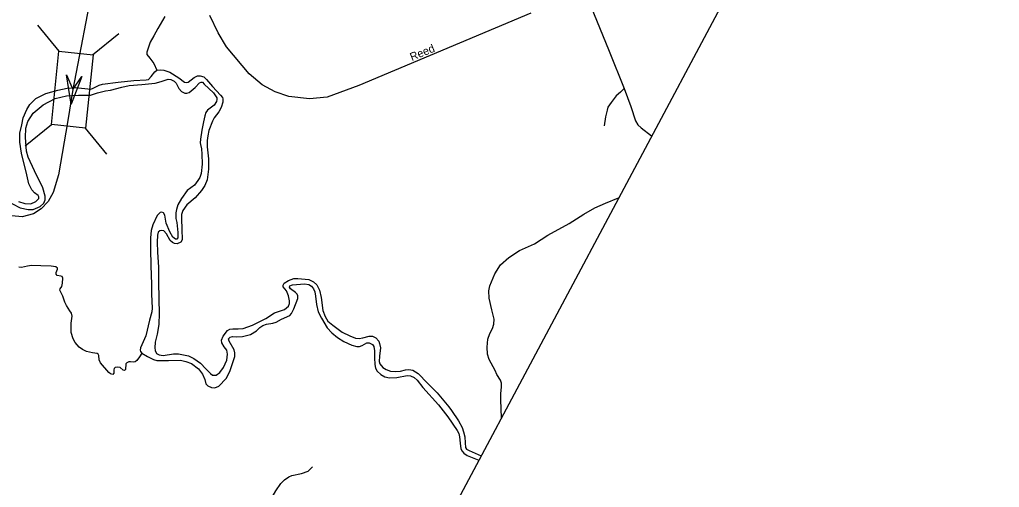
# Model space of a CAD drawing. Extents: x 2126262 to 2293712, y 749403 to 919119.
# Drawn here: x 2276081 to 2284111, y 868911 to 872747 of the extents above; entities that cross this region are included whole.
import ezdxf

# ---------------------------------------------------------------- set-up
doc = ezdxf.new("R2010")
doc.units = 0
for name, color, linetype in [('Exist Boundary Political CountyLine', 7, 'Continuous'), ('Exist Hydrographic Creek Double Shore', 7, 'Continuous'), ('Exist Hydrographic Creek Single Shore', 7, 'Continuous'), ('Exist Hydrographic Misc Water Feature', 7, 'Continuous'), ('Exist Road Non-System Type 51', 7, 'Continuous'), ('Exist Road Secondary Structure Standard Bridge Attributed CELL', 7, 'Continuous'), ('Exist Road Secondary Structure Standard Bridge CELL', 7, 'Continuous'), ('Exist Road Secondary Type 51 Attributed', 7, 'Continuous')]:
    doc.layers.add(name, color=color, linetype=linetype)

msp = doc.modelspace()

# ---------------------------------------------------------------- linework, layer by layer
at = {"layer": 'Exist Boundary Political CountyLine'}
msp.add_lwpolyline([(2293117.8, 894131.3), (2291903.9, 891776.4), (2258821.6, 829664.6), (2255410.5, 823324), (2242088.6, 797598.7), (2231459.6, 775980.5), (2225010.8, 762953.2), (2220565.7, 753519.8)], dxfattribs=at)
at = {"layer": 'Exist Hydrographic Creek Double Shore'}
for points in [[(2276072.1, 871256.4), (2276122.8, 871238.1), (2276173.4, 871237), (2276213.3, 871254.2), (2276237.1, 871279), (2276239.2, 871293.1), (2276233.8, 871303.9), (2276201.5, 871326.5), (2276179.9, 871350.2), (2276156.2, 871400.9), (2276141.1, 871473.2), (2276096.9, 871652.8), (2276082.9, 871742.4), (2276084, 871815.7), (2276098, 871884.8), (2276110.9, 871940.9), (2276138.9, 872009.3), (2276163.7, 872050.3), (2276214.4, 872099.9), (2276296.3, 872140.9), (2276393.4, 872167.8), (2276471.4, 872186), (2276539, 872190.5), (2276665.5, 872177.5), (2276683.8, 872184), (2276732.3, 872209.9), (2276759.3, 872217.5), (2276889.8, 872234.7), (2277015.9, 872248.7), (2277118.9, 872252.6), (2277137.2, 872256.9), (2277157.7, 872279.6), (2277190, 872317.4), (2277206.2, 872331.4)], [(2277206.2, 872331.4), (2277238, 872334.5), (2277261.7, 872333.4), (2277311.3, 872316.2), (2277386.8, 872268.7), (2277431, 872235.2), (2277447.1, 872229.9), (2277463.3, 872235.2), (2277511.8, 872271.9), (2277539.9, 872287), (2277560.3, 872287), (2277589.5, 872277.3), (2277612.1, 872254.7), (2277660.6, 872199.6), (2277728.5, 872127.4), (2277744.7, 872108), (2277746.9, 872097.2), (2277745.8, 872071.3), (2277732.9, 872025.5), (2277714.5, 871989.9), (2277675.7, 871941.4), (2277660.6, 871913.3), (2277632.6, 871836.8), (2277622.9, 871794.7), (2277618.6, 871754.8), (2277618.6, 871704.1), (2277629.3, 871605.6), (2277629.3, 871521.4), (2277618.6, 871433), (2277599.2, 871387.7), (2277570.1, 871344.5), (2277518.3, 871286.3), (2277451.5, 871227.6), (2277419.1, 871182.3), (2277408.3, 871148.8), (2277407.3, 871114.3), (2277409.4, 871028), (2277412.6, 870941.7), (2277400.8, 870923.4), (2277372.8, 870909.3), (2277351.2, 870910.4), (2277333.9, 870918), (2277315.6, 870935.2), (2277283.3, 870990.3), (2277262.8, 871014), (2277245.5, 871018.3), (2277230.4, 871016.1), (2277217.5, 871004.3), (2277211, 870979.5), (2277207.8, 870922.3), (2277211, 870839.2), (2277217.9, 870715.9), (2277220.1, 870602.7), (2277221.2, 870452.7), (2277224.4, 870341.2), (2277221.2, 870246.2), (2277208.2, 870166.4), (2277193.1, 870101.7), (2277187.7, 870056.4), (2277191, 870032.6), (2277203.9, 870008.9), (2277225.5, 869998.1), (2277256.7, 869993.8), (2277341.9, 870007.8), (2277382.9, 870005.7), (2277464.8, 869989.5), (2277509, 869969), (2277564.4, 869930.7), (2277606.5, 869884.3), (2277644.2, 869844.4), (2277662.6, 869831.5), (2277690.6, 869832.5), (2277722.9, 869853), (2277752, 869895.1), (2277779, 869954.4), (2277785.5, 870005.1), (2277777.9, 870035.3), (2277757.4, 870063.4), (2277738, 870095.4), (2277734.8, 870118.1), (2277749.9, 870151.5), (2277785.5, 870196.8), (2277804.9, 870207.6), (2277827.5, 870210.9), (2277870.6, 870210.9)], [(2275960.9, 871269.9), (2276084.9, 871203), (2276152.3, 871189), (2276191.1, 871191.1), (2276250.4, 871214.9), (2276280.6, 871240.7), (2276291.4, 871269.9), (2276291.4, 871300.1), (2276269.8, 871368), (2276203, 871507.2), (2276151.2, 871619.4), (2276138.3, 871667.2), (2276128.6, 871779.4), (2276131.8, 871858.1), (2276146.9, 871912.1), (2276192.2, 871981.1), (2276274.1, 872048), (2276373.3, 872098.7), (2276465, 872121.3), (2276563.1, 872126.7), (2276642.2, 872126.1), (2276662.7, 872128.2), (2276718.8, 872147.7), (2276783.4, 872161.7), (2276825.5, 872169.2), (2276919.3, 872194), (2276979.7, 872205.9), (2277083.2, 872215.6), (2277191, 872226.4), (2277240, 872240.4)], [(2277240, 872240.4), (2277298.9, 872257.6), (2277319.4, 872256.5), (2277347.4, 872242.5), (2277363.6, 872225.2), (2277386.2, 872181), (2277407.8, 872156.2), (2277433.7, 872143.2), (2277450.9, 872143.2), (2277469.2, 872149.7), (2277518.8, 872190.7), (2277554.4, 872227.4), (2277567.4, 872233.9), (2277579.2, 872232.8), (2277594.3, 872218.7), (2277669.8, 872145.4), (2277696.7, 872104.4), (2277697.8, 872091.9), (2277694.6, 872075.7), (2277676.2, 872046.6), (2277620.2, 872003.4), (2277606.2, 871986.2), (2277599.7, 871959.2), (2277588.9, 871909.6), (2277573.8, 871841.6), (2277564.1, 871766.1), (2277560.9, 871737.6), (2277563, 871722.5), (2277570.6, 871688), (2277574.9, 871642.7), (2277578.1, 871561.8), (2277568.4, 871486.3), (2277556.6, 871452.8), (2277541.5, 871426.5), (2277513.4, 871388.8), (2277453.1, 871344.5), (2277407.8, 871280.9), (2277377.6, 871229.1), (2277365.7, 871189.2), (2277360.4, 871163.3), (2277361.4, 871115.8), (2277370.1, 871084.5), (2277378.7, 871000.4), (2277378.7, 870957.3), (2277370.1, 870945.4), (2277358.2, 870945.4), (2277335.6, 870963.7), (2277311.8, 871008), (2277281.7, 871079.2), (2277269.8, 871142.8), (2277260.1, 871162.2), (2277247.1, 871167.6), (2277233.1, 871165.5), (2277209.4, 871139.6), (2277173.8, 871064), (2277159.8, 871016.6), (2277155.5, 870987.5), (2277153.4, 870957.3), (2277153.9, 870866.3), (2277157.1, 870728.2), (2277162.5, 870577.2), (2277161.4, 870495.2), (2277166.8, 870381.7), (2277163.6, 870350.5), (2277146.3, 870281.4), (2277114, 870155.2), (2277070.9, 870056), (2277067.6, 870037.6), (2277072, 870024.7), (2277083.8, 870011.7)], [(2277870.6, 870210.9), (2277914.1, 870215.1), (2277989.6, 870242.1), (2278098.5, 870297.1), (2278168.6, 870341.3), (2278251.2, 870371), (2278283.5, 870396.9), (2278293.2, 870418.5), (2278293.2, 870440), (2278285.7, 870482.1), (2278268.4, 870524.2), (2278240.4, 870556.5), (2278240.4, 870569.5), (2278249, 870584.6), (2278284.6, 870608.3), (2278327.7, 870623.4), (2278360.1, 870624.5), (2278450.6, 870617), (2278490.5, 870597.5), (2278516.4, 870572.7), (2278539, 870529.6), (2278552, 870469.2), (2278566, 870361.3), (2278584.3, 870312.7), (2278605.9, 870273.9), (2278646.8, 870242.1), (2278723.4, 870184.9), (2278787, 870153.6), (2278833.4, 870135.3), (2278864, 870133.1), (2278894.2, 870138.5), (2278944.8, 870152.6), (2278972.9, 870150.4), (2278999.8, 870136.4), (2279024.6, 870111.6), (2279031.1, 870092.1), (2279038.6, 870056.5), (2279031.1, 869987.5), (2279027.9, 869943.9), (2279033.2, 869923.4), (2279058, 869894.3), (2279085, 869877), (2279121.7, 869865.2), (2279164.8, 869861.9), (2279202.1, 869863), (2279242, 869876), (2279270, 869878.1), (2279302.3, 869871.6), (2279346.5, 869844.7), (2279423.1, 869767), (2279501.8, 869686.1), (2279598.8, 869572.8), (2279621.5, 869542.6), (2279677.5, 869455.9), (2279706.6, 869402), (2279719.6, 869366.4), (2279729.3, 869325.4), (2279733.6, 869277.9), (2279734.7, 869238), (2279742.2, 869224), (2279764.9, 869213.2), (2279863.5, 869170.6)], [(2277857.7, 870146.1), (2277907.2, 870148.4), (2277974.1, 870164.6), (2278022.6, 870194.8), (2278049.6, 870222.9), (2278075.4, 870238), (2278103.5, 870249.9), (2278157.4, 870257.4), (2278184.3, 870266), (2278227.4, 870289.8), (2278294.3, 870322.1), (2278308.3, 870338.3), (2278327.7, 870376.1), (2278362.2, 870460.8), (2278362.2, 870481.2), (2278354.7, 870496.3), (2278341.7, 870510.4), (2278300.8, 870540.6), (2278292.1, 870553.5), (2278295.4, 870564.3), (2278315.9, 870572.9), (2278416.1, 870579.4), (2278450.6, 870575.1), (2278472.2, 870561.1), (2278489.4, 870540.6), (2278499.1, 870514.7), (2278505.6, 870480.2), (2278514.2, 870411.1), (2278528.7, 870350.2), (2278554.5, 870298.4), (2278602, 870219.6), (2278638.6, 870179.7), (2278687.2, 870139.8), (2278738.9, 870108.5), (2278803.6, 870078.3), (2278845.6, 870067.5), (2278866.1, 870067.5), (2278888.8, 870075.1), (2278925.4, 870097.7), (2278944.8, 870096.7), (2278971.8, 870082.6), (2278983.6, 870066.5), (2278990.1, 870030.9), (2278990.1, 869973.7), (2278991.6, 869918.2), (2278997, 869889.1), (2279010, 869865.4), (2279041.2, 869836.3), (2279074.6, 869819), (2279112.4, 869810.4), (2279171.7, 869812.5), (2279255.8, 869827.6), (2279284.9, 869826.5), (2279314, 869813.6), (2279339.9, 869790.9), (2279385.1, 869730.5), (2279514.5, 869587.1), (2279591.1, 869489.5), (2279667.6, 869378.4), (2279680.6, 869353.6), (2279685.9, 869326.7), (2279692.4, 869273.8), (2279697.8, 869226.3), (2279706.4, 869209.1), (2279722.6, 869190.7), (2279749.6, 869173.5), (2279844.9, 869135.8)], [(2277083.8, 870011.7), (2277130, 869984.3), (2277177.4, 869960.6), (2277205.4, 869953), (2277239.9, 869950.9), (2277301.4, 869952), (2277398.4, 869954.1), (2277443.7, 869943.3), (2277490.1, 869926.1), (2277546.1, 869882.9), (2277579.5, 869839.8), (2277597.9, 869796.6), (2277607.6, 869759.9), (2277623.7, 869743.8), (2277652.9, 869729.7), (2277679.8, 869727.6), (2277714.3, 869740.5), (2277772.5, 869804.2), (2277803.8, 869861.3), (2277825.4, 869928.2), (2277843.7, 869985.4), (2277844.8, 870014.5), (2277839.4, 870040.4), (2277797.3, 870109.5), (2277793, 870128.9), (2277805.9, 870144), (2277825.4, 870148.3), (2277857.7, 870146.1)]]:
    msp.add_lwpolyline(points, dxfattribs=at)
at = {"layer": 'Exist Hydrographic Creek Single Shore'}
for points in [[(2277270.2, 872772.9), (2277213.1, 872673.7), (2277179.7, 872613.7), (2277150.5, 872561.9), (2277123.6, 872481), (2277124.7, 872460.5), (2277148.4, 872430.3), (2277180.7, 872388.2), (2277206.2, 872331.4)], [(2277083.8, 870011.7), (2277064.2, 869981.1), (2277042.6, 869953), (2277027.6, 869940.1), (2277015.7, 869937.9), (2276989.8, 869942.2), (2276975.8, 869941.2), (2276959.6, 869933.6), (2276952.1, 869923.9), (2276948.8, 869878.6), (2276940.2, 869870), (2276930.5, 869873.2), (2276904.6, 869894.8), (2276882, 869898), (2276864.8, 869894.8), (2276856.1, 869887.2), (2276851.8, 869875.4), (2276854, 869847.3), (2276844.3, 869837.6), (2276825.9, 869843), (2276811.9, 869853.8), (2276744, 869933.6), (2276733.2, 869956.3), (2276731.1, 869994), (2276725.7, 870004.8), (2276716, 870009.1), (2276677.2, 870014.5), (2276629.7, 870026.4), (2276595.2, 870042.6), (2276569.3, 870062), (2276535.9, 870098.7), (2276518.7, 870128.9), (2276502.9, 870180.1), (2276502.9, 870256.7), (2276510.5, 870315), (2276506.2, 870338.7), (2276491.1, 870359.2), (2276466.3, 870403.4), (2276452.3, 870430.4), (2276433.9, 870480), (2276412.4, 870522.1), (2276411.3, 870529.6), (2276413.4, 870539.3), (2276426.4, 870557.7), (2276432.9, 870586.8), (2276435, 870627.8), (2276430.7, 870640.1), (2276417.8, 870643.3), (2276387.6, 870648.7), (2276381.1, 870660.6), (2276380, 870674.6), (2276390.8, 870701.6), (2276390.8, 870710.2), (2276378.9, 870721), (2276339.1, 870725.3), (2276256, 870728.6), (2276179.5, 870731.8), (2276145, 870725.3), (2276097.6, 870714.5), (2276073.4, 870716.7)]]:
    msp.add_lwpolyline(points, dxfattribs=at)
at = {"layer": 'Exist Hydrographic Misc Water Feature'}
msp.add_lwpolyline([(2280029.5, 869482.2), (2280025.8, 869630.1), (2280023.7, 869677.5), (2280030.1, 869735.8), (2280030.1, 869764.9), (2280021.5, 869790.8), (2279991.3, 869837.2), (2279979.5, 869868.5), (2279928.8, 869959.5), (2279914.8, 870002.7), (2279911.5, 870059.9), (2279918, 870127.8), (2279933.1, 870173.1), (2279956.8, 870214.1), (2279967.6, 870249.7), (2279968.7, 870290.1), (2279950.3, 870367.7), (2279927.7, 870461.6), (2279926.6, 870523.1), (2279934.2, 870564.1), (2279974.1, 870662.7), (2280021.5, 870736), (2280090.5, 870795.3), (2280177.8, 870853.6), (2280299.7, 870908.6), (2280408.5, 870978.7), (2280585.9, 871075.2), (2280704.5, 871150.7), (2280796.1, 871202.5), (2280881.3, 871242.4), (2280989.9, 871285.5)], dxfattribs=at)
at = {"layer": 'Exist Road Non-System Type 51'}
for points in [[(2280614, 873118.7), (2280645.2, 873100.2), (2280665.9, 873071.6), (2280725.2, 872936.7), (2280783.2, 872801.5), (2280912.5, 872488.4), (2281035.9, 872182.1)], [(2280271.6, 872799.7), (2278861.6, 872206.5), (2278602.2, 872110.2), (2278457.9, 872098.3), (2278287.7, 872116.5), (2278176.1, 872155.5), (2278068.8, 872212.8), (2277962.8, 872303.5), (2277776.6, 872523.3), (2277706.9, 872639.2), (2277639.9, 872781.6)], [(2281035.9, 872182.1), (2281004, 872151.9), (2280969.8, 872121.6), (2280928.4, 872067.5), (2280902.2, 872028.5), (2280895, 872005.5), (2280881.5, 871949.8), (2280871.2, 871875)], [(2281035.9, 872182.1), (2281089.2, 872033.3), (2281128.9, 871917.9), (2281148, 871883.7), (2281175.1, 871859.1), (2281260.7, 871793.8)], [(2277975.8, 867981.5), (2277955, 868053.6), (2277942.8, 868138), (2277944, 868254.1), (2277953.2, 868445.5), (2277972.1, 868523.1), (2277997.8, 868583), (2278071.1, 868694.3), (2278180.6, 868884.4), (2278222.1, 868943), (2278252.7, 868973.6), (2278286.9, 868999.3), (2278310.8, 869009.7), (2278390.2, 869024.3), (2278445.2, 869045.1), (2278481.9, 869080.6)]]:
    msp.add_lwpolyline(points, dxfattribs=at)
at = {"layer": 'Exist Road Secondary Structure Standard Bridge Attributed CELL'}
msp.add_lwpolyline([(2276590.4, 872281.8), (2276503.6, 872054), (2276464.8, 872294.7), (2276516, 872175.2)], close=True, dxfattribs=at)
at = {"layer": 'Exist Road Secondary Structure Standard Bridge CELL'}
for p, q in [((2276404.2, 872487.1), (2276230, 872701.1)), ((2276678.7, 872459), (2276892.7, 872633.2)), ((2276127.3, 871711.7), (2276341.3, 871885.9)), ((2276796.4, 871643.1), (2276622.1, 871857.2))]:
    msp.add_line(p, q, dxfattribs=at)
msp.add_lwpolyline([(2276341.3, 871885.9), (2276402.9, 872487.2), (2276683.8, 872458.4), (2276622.1, 871857.2)], close=True, dxfattribs=at)
at = {"layer": 'Exist Road Secondary Type 51 Attributed'}
for points in [[(2277064.6, 877920.3), (2277262.7, 877367.5), (2277329.6, 877166.6), (2277371.4, 877024.2), (2277382.6, 876909.7), (2277400.7, 876715.7), (2277406.3, 876520.3), (2277397.9, 876394.7), (2277374.2, 876273.2), (2277206.9, 875547.4), (2277096.7, 875086.8), (2277045.8, 874899), (2276860.3, 873970.8), (2276516, 872175.2)], [(2276516, 872175.2), (2276476.1, 871919.6), (2276400.1, 871473.7), (2276355.5, 871328.5), (2276315, 871254.5), (2276257.8, 871194.5), (2276194.4, 871154.7), (2276100.9, 871131), (2276015.9, 871138)]]:
    msp.add_lwpolyline(points, dxfattribs=at)

# ---------------------------------------------------------------- texts
at = {"layer": 'Exist Road Non-System Type 51'}
msp.add_text('Reed', height=65.62, rotation=22.49759, dxfattribs=at).set_placement((2279295.9, 872407))

doc.saveas('drawing.dxf')
